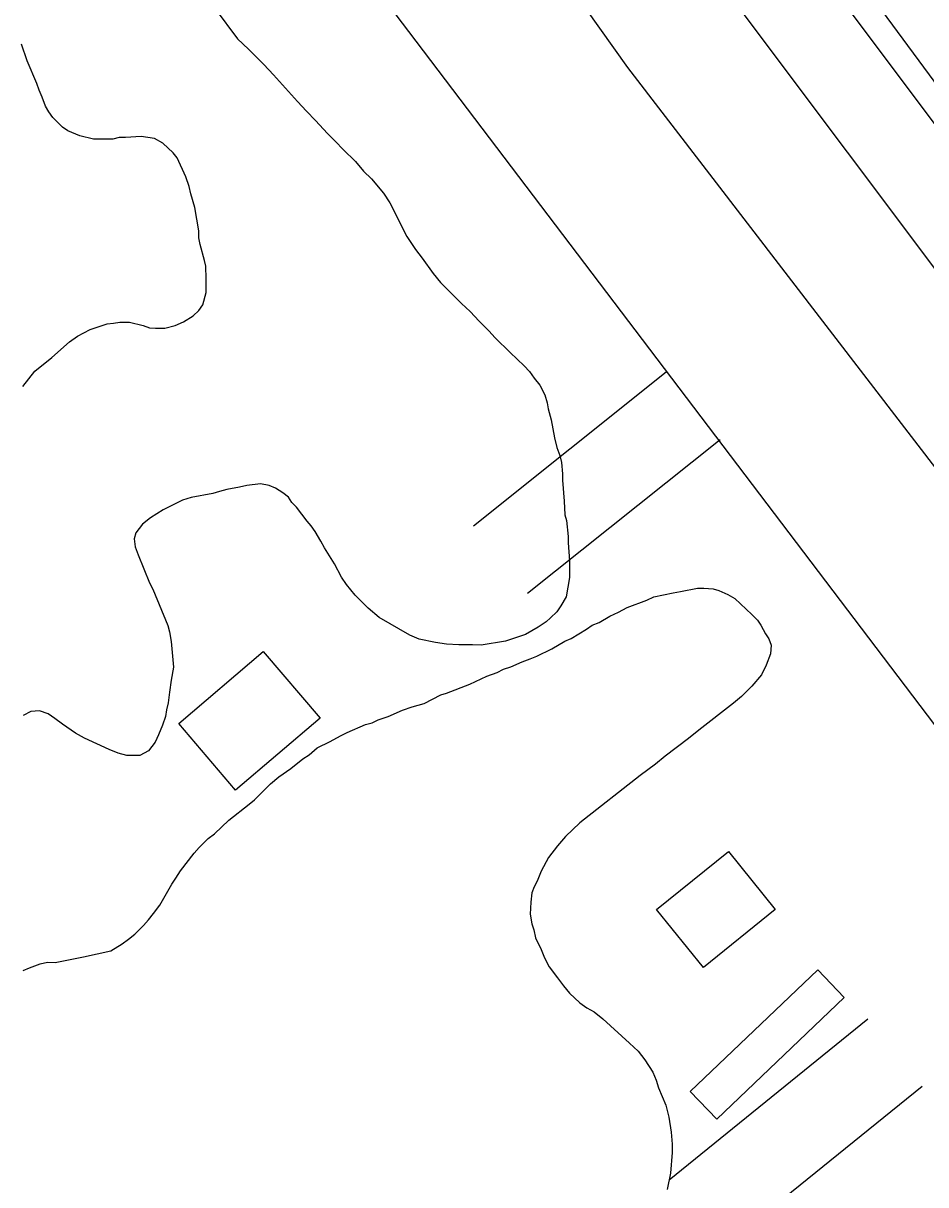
# Model space of a CAD drawing. Extents: x 3892998 to 3931244, y 278583 to 304547.
# Drawn here: x 3911125.8 to 3911438.5, y 288118.7 to 288521.5 of the extents above; entities that cross this region are included whole.
import ezdxf

# ---------------------------------------------------------------- set-up
doc = ezdxf.new("R2010")
doc.units = 0
for name, color, linetype in [('V-BLDG-OTLN', 7, 'Continuous'), ('V-LEVE-TOET', 7, 'Continuous'), ('V-RIVR-EDGE', 7, 'Continuous'), ('V-ROAD-CNTR', 7, 'Continuous'), ('V-SITE-VEGE', 7, 'Continuous'), ('V-SURV-LINE', 7, 'Continuous')]:
    doc.layers.add(name, color=color, linetype=linetype)

msp = doc.modelspace()

# ---------------------------------------------------------------- linework, layer by layer
at = {"layer": 'V-BLDG-OTLN'}
for points in [[(3911179.68, 288278.67), (3911208.97, 288303.58), (3911228.64, 288280.44), (3911199.35, 288255.54)], [(3911386.38, 288214.13), (3911361.5, 288194.05), (3911345.26, 288214.16), (3911370.14, 288234.24)], [(3911410.24, 288183.63), (3911366.09, 288141.46), (3911356.95, 288151.03), (3911401.09, 288193.21)]]:
    msp.add_lwpolyline(points, close=True, dxfattribs=at)
at = {"layer": 'V-LEVE-TOET'}
for points in [[(3910461.33, 289811.84), (3910628.36, 289591.3), (3910849.12, 289281.45), (3911091.81, 288969.64), (3911307.85, 288682.5), (3911517.23, 288398.5), (3911743.07, 288106.66), (3911912.06, 287856.35), (3912092.06, 287562.14), (3912212.05, 287361.96), (3912215.58, 287348.24), (3912217.56, 287327.47), (3912216.78, 287307.88), (3912213.65, 287294.56), (3912212.87, 287280.06), (3912210.53, 287267.13), (3912206.62, 287249.1), (3912208.19, 287229.11), (3912212.51, 287213.84), (3912244.72, 287037.12), (3912258.46, 286987.36), (3912297.39, 286872.29), (3912299.97, 286844.45)], [(3910378.46, 289800.36), (3910604.3, 289498.34), (3910825.83, 289187.7), (3910970.9, 289000.06), (3911108.14, 288812.82), (3911171.65, 288734.86), (3911181.06, 288722.33), (3911187.73, 288714.89), (3911192.82, 288707.84), (3911200.67, 288696.08), (3911205.76, 288690.6), (3911212.04, 288681.59), (3911221.84, 288665.53), (3911335.16, 288506.09), (3911542.57, 288236.2), (3911714.3, 288010.56), (3911862.91, 287789.62), (3911999.38, 287569.46), (3912128.39, 287357.13)]]:
    msp.add_lwpolyline(points, dxfattribs=at)
at = {"layer": 'V-RIVR-EDGE'}
msp.add_spline([(3909865.84, 290928.21), (3909862.62, 290923.11), (3909860.68, 290922.62), (3909860.67, 290920.68), (3909870.35, 290905.12), (3909881.93, 290877.89), (3909893.54, 290856.5), (3909906.13, 290843.84), (3909921.61, 290817.58), (3909937.09, 290794.71), (3909948.22, 290777.2), (3909977.73, 290734.39), (3910003.37, 290694.51), (3910040.65, 290645.85), (3910078.4, 290595.25), (3910114.21, 290544.17), (3910151.48, 290493.58), (3910181.95, 290444.45), (3910200.82, 290413.32), (3910226.93, 290368.58), (3910256.93, 290323.83), (3910278.7, 290289.3), (3910307.74, 290250.37), (3910325.16, 290226.53), (3910363.87, 290167.19), (3910391.44, 290124.87), (3910427.73, 290068.94), (3910449.5, 290036.83), (3910504.18, 289956.56), (3910522.07, 289926.9), (3910550.12, 289879.72), (3910562.21, 289857.35), (3910573.34, 289842.27), (3910610.65, 289806.73), (3910620.82, 289794.07), (3910623.21, 289779.99), (3910634.83, 289764.42), (3910664.83, 289724.03), (3910692.43, 289689.49), (3910710.83, 289668.07), (3910721.01, 289660.28), (3910770.89, 289605.28), (3910782.51, 289588.74), (3910807.66, 289548.37), (3910835.72, 289503.62), (3910862.83, 289470.04), (3910892.35, 289425.78), (3910920.41, 289383.46), (3910947.99, 289342.6), (3910968.78, 289304.67), (3911000.23, 289260.88), (3911019.59, 289231.7), (3911055.91, 289191.3), (3911085.45, 289159.66), (3911118.86, 289116.84), (3911139.19, 289091.05), (3911160.97, 289062.35), (3911184.19, 289025.87), (3911223.42, 288981.58), (3911281.53, 288916.36), (3911313, 288876.94), (3911328.5, 288859.42), (3911346.41, 288837.53), (3911371.58, 288801.04), (3911404.48, 288751.91), (3911426.73, 288715.43), (3911446.57, 288687.7), (3911479.01, 288646.83), (3911529.35, 288582.12), (3911550.65, 288552.92), (3911609.2, 288468.28), (3911644.54, 288421.09), (3911676.97, 288378.76), (3911701.17, 288348.1), (3911741.37, 288303.81), (3911770.9, 288264.88), (3911788.8, 288235.7), (3911834.27, 288164.69), (3911857.49, 288130.15), (3911884.6, 288092.69), (3911915.56, 288045.51), (3911921.85, 288035.78), (3911928.64, 288029.93), (3911972.62, 287945.81), (3911992.92, 287906.42), (3912000.64, 287886.98), (3912014.67, 287866.55), (3912026.77, 287848.06), (3912066.44, 287785.32), (3912084.8, 287750.79), (3912094.47, 287732.8), (3912094.94, 287726), (3912096.85, 287711.43), (3912096.35, 287704.63), (3912095.36, 287700.26), (3912088.55, 287695.91), (3912085.64, 287696.89), (3912073.03, 287702.26), (3912062.35, 287706.17), (3912054.1, 287706.19), (3912051.18, 287704.26), (3912049.22, 287697.95), (3912054.05, 287685.8), (3912068.56, 287663.91), (3912113.05, 287586.58), (3912136.73, 287540.87), (3912153.66, 287513.63), (3912163.84, 287503.9), (3912187.57, 287479.56), (3912207.42, 287453.28), (3912216.14, 287445.98), (3912226.8, 287436.24), (3912240.84, 287416.78), (3912253.42, 287397.81), (3912271.31, 287366.2), (3912283.87, 287341.4), (3912284.84, 287338.97), (3912290.18, 287337.98), (3912303.79, 287344.26), (3912317.4, 287350.54), (3912319.83, 287350.54), (3912322.75, 287350.53), (3912327.59, 287345.66), (3912328.54, 287338.37), (3912335.79, 287321.36), (3912348.36, 287299.96), (3912369.18, 287275.14), (3912380.33, 287265.4), (3912402.15, 287253.21), (3912416.69, 287243.46), (3912434.16, 287238.07), (3912456.94, 287220.05), (3912481.62, 287183.56), (3912501.93, 287148.06), (3912512.56, 287124.73), (3912531.4, 287085.83), (3912550.27, 287059.56), (3912569.64, 287034.26), (3912593.34, 286996.8), (3912613.67, 286968.1), (3912632.04, 286936.49), (3912645.1, 286912.66), (3912660.58, 286888.83), (3912675.09, 286867.42), (3912698.32, 286835.31), (3912720.05, 286784.75), (3912736.96, 286747.81), (3912742.28, 286740.02), (3912755.33, 286715.22), (3912761.6, 286696.75), (3912774.14, 286660.3), (3912779.9, 286635.52), (3912793.38, 286585.46), (3912797.22, 286569.43), (3912803.96, 286543.67), (3912804.41, 286532.02)], degree=3, dxfattribs=at)
at = {"layer": 'V-ROAD-CNTR'}
for points in [[(3911451.9, 288264.76), (3911143.16, 288672.01)], [(3911348.54, 288400.46), (3911281.83, 288347.09)], [(3911367.28, 288377.03), (3911300.57, 288323.66)], [(3911349.6, 288120.43), (3911418.42, 288176.21)], [(3911368.49, 288097.13), (3911437.31, 288152.9)]]:
    msp.add_lwpolyline(points, dxfattribs=at)
at = {"layer": 'V-SITE-VEGE'}
for points in [[(3911192.34, 288526.49), (3911200.04, 288516.02), (3911203.8, 288512.47), (3911209.13, 288507.14), (3911212.49, 288503.59), (3911220.79, 288494.31), (3911223.95, 288490.96), (3911227.11, 288487.8), (3911231.26, 288483.26), (3911234.02, 288480.49), (3911236.59, 288477.73), (3911240.94, 288473.58), (3911243.71, 288470.23), (3911246.47, 288467.47), (3911250.62, 288462.53), (3911252.79, 288459.17), (3911258.73, 288447.53), (3911261.69, 288442.98), (3911264.06, 288440.03), (3911267.81, 288434.69), (3911270.38, 288431.54), (3911277.69, 288424.23), (3911280.66, 288421.47), (3911283.82, 288418.11), (3911287.18, 288414.76), (3911289.35, 288412.39), (3911294.48, 288407.26), (3911299.42, 288402.72), (3911301.2, 288400.74), (3911302.78, 288398.38), (3911304.76, 288396.01), (3911306.54, 288392.65), (3911307.33, 288389.89), (3911307.72, 288387.71), (3911308.71, 288383.96), (3911309.9, 288377.64), (3911310.69, 288374.29), (3911311.68, 288371.52), (3911312.27, 288369.16), (3911312.67, 288365.2), (3911312.67, 288363.03), (3911313.27, 288355.73), (3911313.47, 288350.99), (3911314.06, 288349.01), (3911314.66, 288343.48), (3911314.66, 288341.31), (3911315.05, 288334.99), (3911315.05, 288329.27), (3911313.88, 288322.55), (3911312.1, 288319.39), (3911310.72, 288317.41), (3911308.55, 288315.24), (3911306.97, 288313.86), (3911304.2, 288312.08), (3911299.86, 288309.51), (3911292.95, 288307.14), (3911284.46, 288305.75), (3911281.5, 288305.95), (3911276.76, 288305.95), (3911272.41, 288306.14), (3911268.66, 288306.74), (3911262.93, 288307.92), (3911259.77, 288309.3), (3911249.11, 288315.41), (3911245.35, 288318.57), (3911240.81, 288323.11), (3911237.85, 288326.86), (3911236.07, 288329.43), (3911233.7, 288333.97), (3911230.14, 288339.5), (3911228.95, 288341.86), (3911226.98, 288345.22), (3911225.6, 288347.2), (3911224.21, 288348.78), (3911220.46, 288353.71), (3911218.88, 288355.29), (3911217.69, 288357.07), (3911215.72, 288358.64), (3911213.15, 288360.22), (3911210.98, 288361.21), (3911208.01, 288361.8), (3911203.27, 288361.21)], [(3911125.65, 288395.53), (3911129.79, 288400.87), (3911135.72, 288405.61), (3911141.84, 288410.94), (3911144.6, 288412.92), (3911148.95, 288415.29), (3911154.87, 288417.27), (3911157.04, 288417.47), (3911159.21, 288417.86), (3911162.57, 288417.86), (3911167.31, 288416.68), (3911169.48, 288415.89), (3911171.65, 288415.7), (3911174.81, 288415.7), (3911178.37, 288416.68), (3911181.33, 288417.87), (3911184.69, 288420.05), (3911186.66, 288421.82), (3911188.04, 288423.8), (3911189.22, 288428.14), (3911189.22, 288432.88), (3911189.02, 288437.23), (3911188.62, 288439.2), (3911187.04, 288444.73), (3911186.65, 288447.1), (3911186.65, 288449.47), (3911185.26, 288457.57), (3911183.87, 288462.3), (3911183.28, 288464.87), (3911182.1, 288468.23), (3911179.13, 288474.74), (3911177.75, 288476.52), (3911174.19, 288479.87), (3911171.23, 288481.46), (3911166.69, 288482.24), (3911161.16, 288481.84), (3911158.99, 288481.84), (3911156.81, 288481.25), (3911150.1, 288481.25), (3911145.36, 288482.43), (3911141.21, 288484.2), (3911139.43, 288485.39), (3911136.08, 288488.74), (3911134.69, 288490.72), (3911133.51, 288492.69), (3911132.32, 288495.85), (3911131.33, 288498.22), (3911130.54, 288500.59), (3911127.18, 288508.49), (3911125.2, 288514.21)], [(3911203.27, 288361.21), (3911200.71, 288360.61), (3911196.36, 288359.82), (3911193.79, 288359.03), (3911191.43, 288358.44), (3911183.92, 288357.05), (3911180.96, 288356.06), (3911174.25, 288352.7), (3911169.9, 288349.94)], [(3911169.9, 288349.94), (3911167.14, 288347.76), (3911164.77, 288344.8), (3911164.18, 288342.63), (3911164.58, 288339.86), (3911165.57, 288337.1), (3911169.52, 288327.42), (3911170.71, 288325.25), (3911175.85, 288312.62), (3911176.44, 288310.45), (3911177.03, 288307.09), (3911177.83, 288298.2), (3911177.04, 288293.66), (3911176.45, 288289.51), (3911176.05, 288285.76), (3911175.46, 288283.39), (3911175.07, 288281.02), (3911174.08, 288278.06), (3911172.7, 288274.7), (3911171.52, 288272.13), (3911169.15, 288269.17), (3911166.19, 288267.59), (3911161.65, 288267.59), (3911158.69, 288268.38), (3911155.52, 288269.56), (3911147.03, 288273.5), (3911143.87, 288275.28), (3911139.33, 288278.44), (3911136.76, 288280.41), (3911134.39, 288281.99), (3911131.43, 288282.98), (3911128.46, 288282.78), (3911125.7, 288281.39)], [(3911125.74, 288192.93), (3911127.91, 288193.91), (3911131.66, 288195.3), (3911134.23, 288195.89), (3911136.8, 288195.7), (3911146.67, 288197.67), (3911156.15, 288199.85), (3911160.1, 288202.22), (3911162.27, 288203.8), (3911164.44, 288205.58), (3911167.4, 288208.54), (3911169.18, 288210.52), (3911170.95, 288212.69), (3911173.12, 288215.66), (3911177.27, 288222.96), (3911178.65, 288224.94), (3911180.23, 288227.51), (3911184.96, 288233.63), (3911186.74, 288235.61), (3911189.9, 288238.77), (3911192.07, 288240.35), (3911197, 288245.09), (3911204.11, 288250.62), (3911205.89, 288252.2), (3911211.42, 288257.73), (3911214.38, 288260.11), (3911218.52, 288263.07), (3911222.67, 288266.43), (3911224.84, 288267.81), (3911227.6, 288270.18), (3911232.14, 288272.36), (3911235.7, 288274.33), (3911238.07, 288275.52), (3911244.38, 288278.29), (3911246.75, 288278.88), (3911248.73, 288279.87), (3911252.28, 288281.05), (3911257.22, 288283.23), (3911260.58, 288284.41), (3911264.72, 288285.6), (3911270.44, 288288.57), (3911272.42, 288289.16), (3911280.52, 288292.32), (3911286.44, 288295.09), (3911289.99, 288296.28), (3911292.16, 288297.46), (3911294.73, 288298.25), (3911298.68, 288300.03), (3911301.44, 288301.02), (3911303.81, 288302.01), (3911308.95, 288304.58), (3911313.48, 288307.15), (3911315.66, 288308.14), (3911320.99, 288311.3), (3911322.96, 288312.68), (3911325.33, 288313.67), (3911329.08, 288315.84), (3911332.04, 288317.23), (3911335.01, 288318.81), (3911341.92, 288321.38), (3911344.29, 288322.57), (3911351, 288323.95), (3911353.56, 288324.35), (3911359.49, 288325.53), (3911361.66, 288325.53), (3911364.82, 288325.34), (3911366.8, 288324.74), (3911369.96, 288323.37), (3911372.33, 288321.98), (3911378.25, 288316.46), (3911380.23, 288314.48), (3911381.41, 288312.71), (3911383, 288309.74), (3911384.18, 288307.97)], [(3911384.18, 288307.97), (3911384.97, 288305.8), (3911384.77, 288302.83), (3911383.2, 288298.89), (3911381.62, 288295.53), (3911378.26, 288291.58), (3911374.71, 288288.02), (3911371.95, 288285.65), (3911359.91, 288276.36), (3911356.35, 288273.4), (3911348.26, 288267.28), (3911344.9, 288264.51), (3911339.57, 288260.56), (3911318.65, 288244.16)], [(3911318.65, 288244.16), (3911313.71, 288239.41), (3911310.95, 288236.25), (3911307.79, 288232.11), (3911305.23, 288227.37), (3911303.85, 288224.01), (3911302.86, 288222.03), (3911302.07, 288219.86), (3911301.68, 288216.7), (3911301.48, 288212.55), (3911302.08, 288209.2), (3911302.67, 288207.03), (3911303.26, 288204.26), (3911305.24, 288200.31), (3911306.43, 288197.35), (3911308.01, 288194.19), (3911310.97, 288190.44), (3911312.95, 288187.68), (3911315.12, 288185.11), (3911318.68, 288181.76), (3911321.05, 288179.98), (3911323.61, 288178.6), (3911326.58, 288176.23), (3911335.86, 288167.74), (3911338.83, 288164.98), (3911341.2, 288162.02), (3911343.96, 288157.67), (3911345.15, 288154.91), (3911345.94, 288152.34), (3911348.51, 288146.22), (3911349.5, 288142.08), (3911350.29, 288136.94), (3911350.69, 288132.79), (3911350.69, 288129.83), (3911350.1, 288122.73), (3911348.92, 288117)]]:
    msp.add_lwpolyline(points, dxfattribs=at)
at = {"layer": 'V-SURV-LINE'}
for points in [[(3911249.49, 288742.88), (3911807.16, 287998.89)], [(3911783.17, 287980.88), (3911225.5, 288724.87)]]:
    msp.add_lwpolyline(points, dxfattribs=at)

doc.saveas('drawing.dxf')
